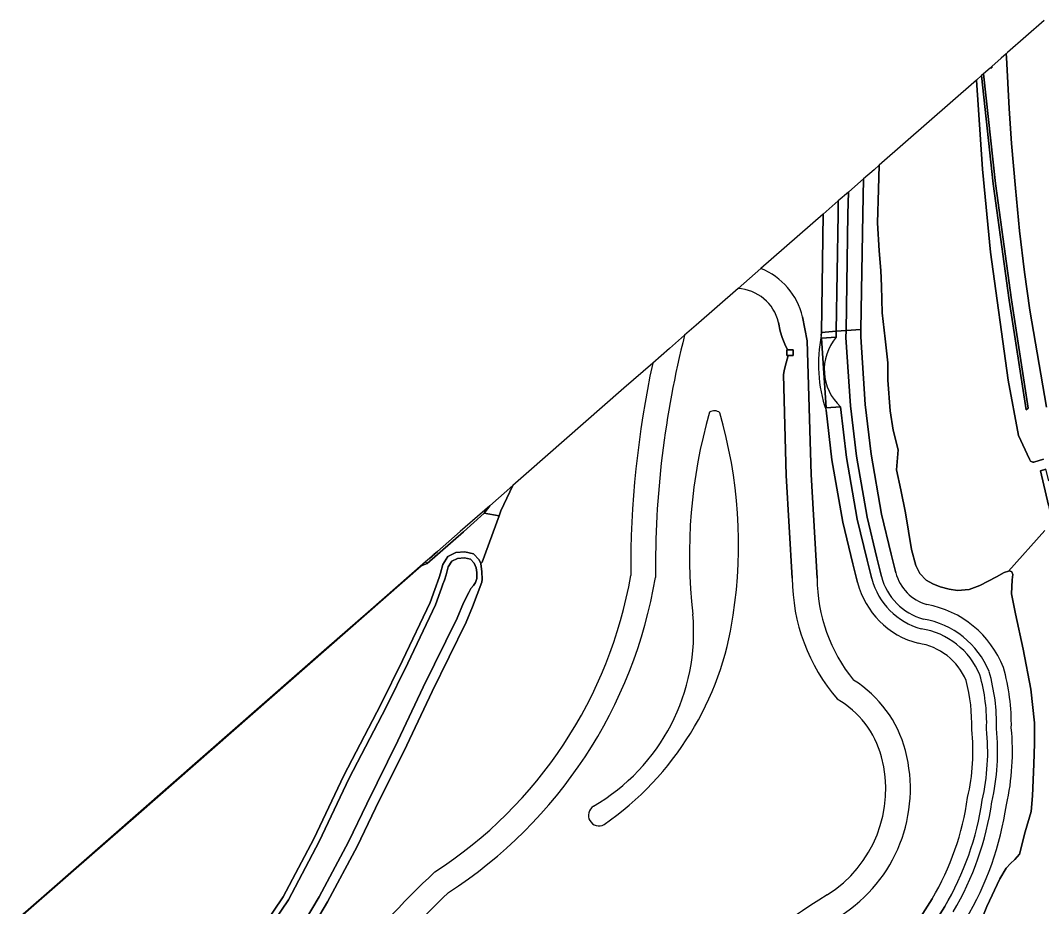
# Model space of a CAD drawing. Extents: x 157648 to 158502, y 379212 to 380938.
# Drawn here: x 157767.6 to 157974.1, y 379645.1 to 379824.4 of the extents above; entities that cross this region are included whole.
import ezdxf

# ---------------------------------------------------------------- set-up
doc = ezdxf.new("R2010")
doc.units = 0
for name, color, linetype in [('IMGEO_Berm_groen', 7, 'Continuous'), ('IMGEO_Grasland_overig', 7, 'Continuous'), ('IMGEO_Groenvoorziening', 7, 'Continuous'), ('IMGEO_Loofbos', 7, 'Continuous'), ('IMGEO_Meer_plas_ven_vijver', 7, 'Continuous'), ('IMGEO_Muur', 7, 'Continuous'), ('IMGEO_Oever', 7, 'Continuous'), ('IMGEO_Rijbaan_autoweg', 7, 'Continuous'), ('IMGEO_Sloot', 7, 'Continuous'), ('IMGEO_Stuw', 7, 'Continuous'), ('IMGEO_Terreindeel_gesloten', 7, 'Continuous'), ('IMGEO_Terreindeel_open', 7, 'Continuous')]:
    doc.layers.add(name, color=color, linetype=linetype)

msp = doc.modelspace()

# ---------------------------------------------------------------- linework, layer by layer
at = {"layer": 'IMGEO_Berm_groen'}
msp.add_lwpolyline([(157975.1, 379746.17), (157971.78, 379765.82), (157970.65, 379773.52), (157969.64, 379781.87), (157968.85, 379790.51), (157968.05, 379799.54), (157967.6, 379806.58), (157967.03, 379816.9), (157967, 379817.68), (157965.97, 379816.78), (157964.08, 379815.12), (157964.09, 379814.82), (157963.71, 379814.8), (157962.39, 379813.64), (157964.83, 379791.45), (157968.03, 379767.9), (157971.4, 379745.99), (157971.03, 379745.66), (157967.6, 379767.83), (157964.35, 379791.39), (157961.96, 379813.26), (157960.94, 379812.37), (157962.16, 379794.34), (157963.81, 379777.57), (157967.4, 379751.64), (157969.46, 379740.44), (157971.68, 379735.64), (157971.92, 379735.28), (157972.36, 379735.05), (157972.56, 379735.05), (157974.5, 379735.65)], dxfattribs=at)
at = {"layer": 'IMGEO_Grasland_overig'}
for points in [[(157974.5, 379735.65), (157972.56, 379735.05), (157972.36, 379735.05), (157971.92, 379735.28), (157971.68, 379735.64), (157969.46, 379740.44), (157967.4, 379751.64), (157963.81, 379777.57), (157962.16, 379794.34), (157960.94, 379812.37), (157941.3, 379795.16), (157941.17, 379790.22), (157940.95, 379783.45), (157941.29, 379777.84), (157941.62, 379773.82), (157941.77, 379770.69), (157941.87, 379765.27), (157942.48, 379759.98), (157943.03, 379755.16), (157943.03, 379751.67), (157943.48, 379745.42), (157944.08, 379741.56), (157945.11, 379737.52), (157944.81, 379733.53), (157945.68, 379729.43), (157946.63, 379724.8), (157947.82, 379717.38), (157948.68, 379714.18), (157949.53, 379712.54), (157950.78, 379711.2), (157952.14, 379710.43), (157953.63, 379709.82), (157955.41, 379709.37), (157957.11, 379709.09), (157959.46, 379709.32), (157961.67, 379710.09), (157965.05, 379711.85), (157966.59, 379712.72), (157967.42, 379713.03), (157974.77, 379721.23)], [(157975.51, 379726.36), (157973.89, 379733.3), (157975, 379733.64)]]:
    msp.add_lwpolyline(points, dxfattribs=at)
msp.add_lwpolyline([(157862.51, 379726.25), (157861.34, 379724.73), (157864.38, 379724.21), (157864.75, 379725.21), (157867.18, 379730.34)], close=True, dxfattribs=at)
at = {"layer": 'IMGEO_Groenvoorziening'}
for points in [[(157962.39, 379813.64), (157961.96, 379813.26), (157964.35, 379791.39), (157967.6, 379767.83), (157971.03, 379745.66), (157971.4, 379745.99), (157968.03, 379767.9), (157964.83, 379791.45)], [(157849.49, 379714.86), (157837.9, 379704.72), (157829.57, 379697.39), (157772.86, 379647.72), (157767.59, 379643.13), (157767.56, 379643.1), (157777.21, 379651.5), (157778.28, 379652.43), (157791.52, 379663.94), (157848.66, 379714.11), (157849.81, 379714.52)]]:
    msp.add_lwpolyline(points, close=True, dxfattribs=at)
for points in [[(157941.3, 379795.16), (157940.24, 379794.23), (157938.1, 379792.36), (157937.96, 379785.2), (157937.6, 379761.89), (157937.58, 379760.39), (157938.47, 379746.72), (157939.65, 379736.69), (157941.76, 379724.54), (157943.72, 379716.41), (157944.65, 379712.67)], [(157960.62, 379639.14), (157963.03, 379645.15), (157965.71, 379650.75), (157966.96, 379652.92), (157967.82, 379653.87), (157968.73, 379654.66), (157969.64, 379655.75), (157970.85, 379660.29), (157972.03, 379664.35), (157972.33, 379667.56), (157972.58, 379673.93), (157972.68, 379678.12), (157972.68, 379682.35), (157971.98, 379689.1), (157970.43, 379697.23), (157968.84, 379704.35), (157968.08, 379708.44), (157968.22, 379711.28), (157968.29, 379712.33), (157968.1, 379712.87), (157967.64, 379713.05), (157967.42, 379713.03), (157966.59, 379712.72), (157965.05, 379711.85), (157961.67, 379710.09), (157959.46, 379709.32), (157957.11, 379709.09), (157955.41, 379709.37), (157953.63, 379709.82), (157952.14, 379710.43), (157950.78, 379711.2), (157949.53, 379712.54), (157948.68, 379714.18), (157947.82, 379717.38), (157946.63, 379724.8), (157945.68, 379729.43), (157944.81, 379733.53), (157945.11, 379737.52), (157944.08, 379741.56), (157943.48, 379745.42), (157943.03, 379751.67), (157943.03, 379755.16), (157942.48, 379759.98), (157941.87, 379765.27), (157941.77, 379770.69), (157941.62, 379773.82), (157941.29, 379777.84), (157940.95, 379783.45), (157941.17, 379790.22), (157941.3, 379795.16)], [(157929.58, 379760.68), (157929.59, 379761.32), (157929.96, 379785.24), (157917.36, 379774.22)], [(157925.76, 379764.46), (157926.71, 379759.6), (157927.5, 379732.58), (157928.71, 379711.6)], [(157895.46, 379755.08), (157889.66, 379750), (157869.9, 379732.72), (157867.18, 379730.34), (157864.75, 379725.21), (157864.38, 379724.21), (157860.96, 379714.83), (157860.67, 379714.55), (157860.93, 379712.85), (157860.94, 379711.37), (157860.93, 379710.78), (157859.02, 379705.81), (157857.71, 379702.66), (157850.84, 379688.67), (157845.72, 379677.82), (157839.42, 379665.05), (157835.69, 379657.31), (157829.71, 379646.13), (157824.32, 379637.04)], [(157936.9, 379710.7), (157935.95, 379714.5), (157933.92, 379722.91), (157931.73, 379735.53), (157930.55, 379745.59)], [(157974.77, 379721.23), (157967.42, 379713.03), (157967.64, 379713.05), (157968.1, 379712.87), (157968.29, 379712.33), (157968.22, 379711.28), (157968.08, 379708.44), (157968.84, 379704.35), (157970.43, 379697.23), (157971.98, 379689.1), (157972.68, 379682.35), (157972.68, 379678.12), (157972.58, 379673.93), (157972.33, 379667.56), (157972.03, 379664.35), (157970.85, 379660.29), (157969.64, 379655.75), (157968.73, 379654.66), (157967.82, 379653.87), (157966.96, 379652.92), (157965.71, 379650.75), (157963.03, 379645.15), (157960.62, 379639.14)], [(157939.05, 379626.33), (157951.99, 379646.71)]]:
    msp.add_lwpolyline(points, dxfattribs=at)
for centre, radius, start, end in [((157912.27, 379761.34), 13.85, 13.0081, 68.456), ((157957.78, 379754.91), 28.79, 168.4474, 198.901), ((158087.02, 379713.6), 195.99, 167.7821, 180.4295), ((158007.05, 379716.34), 104.15, 163.947, 186.6383), ((157907.94, 379743.73), 1.72, 50.0102, 124.6102), ((157817.16, 379718.38), 95.67, 351.4044, 16.1823), ((157802.59, 379727.49), 89.77, 302.945, 350.1453), ((157953.47, 379714.99), 9.12, 194.7145, 253.6233), ((157961.44, 379711.67), 32.72, 180.1255, 219.2935), ((157953.47, 379714.99), 17.12, 194.5124, 255.5202), ((157947.36, 379686.1), 20.44, 21.2259, 80.0334), ((157862.92, 379700.71), 40.83, 300.2202, 5.0444), ((157850.15, 379712.87), 62.23, 304.7536, 351.8856), ((157947.34, 379686.05), 12.5, 22.6136, 81.4875), ((157927.29, 379682.19), 40.73, 358.715, 16.1286), ((157923.41, 379670.6), 23.98, 14.8106, 58.009), ((157926.29, 379682.15), 33.73, 358.0215, 14.9581), ((157918.82, 379676.55), 49.42, 347.3876, 5.4877), ((157918.83, 379676.55), 41.41, 346.9816, 6.1503), ((157917.23, 379668.96), 30.37, 302.2609, 14.8248), ((157903.83, 379675.09), 55.91, 329.4937, 351.9071), ((157884.59, 379663.61), 2.14, 121.5447, 298.8756), ((157903.79, 379675.1), 63.94, 329.3768, 351.5959), ((157988.98, 379506.16), 200.61, 133.2986, 148.9722)]:
    msp.add_arc(centre, radius, start, end, dxfattribs=at)
at = {"layer": 'IMGEO_Loofbos'}
msp.add_lwpolyline([(157813.14, 379635.92), (157820.74, 379647.14), (157826.89, 379658.82), (157832.96, 379671.68), (157840.46, 379686.05), (157844.83, 379694.95), (157850.44, 379706.66), (157851.38, 379709.3), (157852.24, 379711.74), (157852.54, 379712.59), (157853.01, 379714.32), (157854.02, 379715.98), (157855.65, 379716.76), (157857.49, 379716.89), (157859.23, 379716.49), (157860.34, 379715.32), (157860.67, 379714.55), (157860.96, 379714.83), (157864.38, 379724.21), (157861.34, 379724.73), (157857.21, 379720.99), (157849.81, 379714.52), (157848.66, 379714.11), (157791.52, 379663.94), (157778.28, 379652.43), (157777.21, 379651.5), (157767.56, 379643.1)], dxfattribs=at)
at = {"layer": 'IMGEO_Meer_plas_ven_vijver'}
for points in [[(157912.73, 379770.18), (157904.25, 379762.77), (157901.93, 379760.74)], [(157923.71, 379711.59), (157922.5, 379732.36), (157921.91, 379752.74), (157922.07, 379753.61), (157922.49, 379755.14), (157922.89, 379756.65), (157922.62, 379756.65), (157922.62, 379756.88), (157922.62, 379757.63), (157922.63, 379757.8), (157922.76, 379757.8), (157922.17, 379758.9), (157921.68, 379760.29), (157921.24, 379761.55), (157920.89, 379763.33)]]:
    msp.add_lwpolyline(points, dxfattribs=at)
msp.add_lwpolyline([(157923.89, 379757.8), (157922.76, 379757.8), (157922.63, 379757.8), (157922.62, 379757.63), (157922.62, 379756.88), (157922.62, 379756.65), (157922.89, 379756.65), (157923.87, 379756.64)], close=True, dxfattribs=at)
for centre, radius, start, end in [((157912.27, 379761.34), 8.85, 13.0149, 87.0365), ((158087, 379713.6), 190.98, 165.7127, 180.5629), ((158007.05, 379716.34), 104.15, 163.947, 186.6383), ((157907.94, 379743.73), 1.72, 50.0102, 124.6102), ((157817.16, 379718.38), 95.67, 351.4044, 16.1823), ((157802.59, 379727.49), 94.77, 302.9444, 350.4232), ((157961.44, 379711.67), 37.73, 180.1294, 220.6594), ((157862.92, 379700.71), 40.83, 300.2202, 5.0444), ((157850.15, 379712.87), 62.23, 304.7536, 351.8856), ((157923.41, 379670.61), 18.97, 14.8036, 60.2769), ((157917.23, 379668.96), 25.38, 302.267, 14.8232), ((157884.59, 379663.61), 2.14, 121.5447, 298.8756), ((157992.85, 379503.47), 200.31, 133.8332, 148.9639), ((157985.59, 379556.52), 106.22, 121.0665, 154.9045)]:
    msp.add_arc(centre, radius, start, end, dxfattribs=at)
at = {"layer": 'IMGEO_Muur'}
msp.add_lwpolyline([(157922.62, 379756.65), (157922.89, 379756.65), (157923.87, 379756.64), (157923.89, 379757.8), (157922.76, 379757.8), (157922.63, 379757.8), (157922.62, 379757.63)], dxfattribs=at)
at = {"layer": 'IMGEO_Oever'}
for points in [[(157938.1, 379792.36), (157935.15, 379789.78), (157935.05, 379789.69), (157934.96, 379785.26), (157934.6, 379761.68), (157937.6, 379761.89), (157937.96, 379785.2), (157938.1, 379792.36)], [(157929.96, 379785.24), (157929.59, 379761.32), (157932.59, 379761.53), (157932.96, 379785.29), (157933.01, 379787.91), (157929.96, 379785.24)], [(157917.36, 379774.22), (157912.73, 379770.18)], [(157928.71, 379711.6), (157927.5, 379732.58), (157926.71, 379759.6), (157925.76, 379764.46)], [(157920.89, 379763.33), (157921.24, 379761.55), (157921.68, 379760.29), (157922.17, 379758.9), (157922.76, 379757.8), (157923.89, 379757.8), (157923.87, 379756.64), (157922.89, 379756.65), (157922.49, 379755.14), (157922.07, 379753.61), (157921.91, 379752.74), (157922.5, 379732.36), (157923.71, 379711.59)], [(157934.6, 379761.68), (157934.57, 379760.31), (157935.48, 379746.45), (157936.68, 379736.25), (157938.82, 379723.93), (157940.81, 379715.68), (157941.74, 379711.93)], [(157944.65, 379712.67), (157943.72, 379716.41), (157941.76, 379724.54), (157939.65, 379736.69), (157938.47, 379746.72), (157937.58, 379760.39), (157937.6, 379761.89), (157934.6, 379761.68)], [(157901.93, 379760.74), (157898.89, 379758.08), (157895.46, 379755.08)], [(157939.81, 379711.43), (157938.87, 379715.2), (157936.86, 379723.52), (157934.7, 379735.97), (157933.49, 379746.26), (157930.53, 379746.07), (157929.61, 379760.15), (157932.57, 379760.34), (157932.59, 379761.53), (157929.59, 379761.32), (157929.58, 379760.68)], [(157930.55, 379745.59), (157931.73, 379735.53), (157933.92, 379722.91), (157935.95, 379714.5), (157936.9, 379710.7)], [(157824.32, 379637.04), (157829.71, 379646.13), (157835.69, 379657.31), (157839.42, 379665.05), (157845.72, 379677.82), (157850.84, 379688.67), (157857.71, 379702.66), (157859.02, 379705.81), (157860.93, 379710.78), (157860.94, 379711.37), (157860.93, 379712.85), (157860.67, 379714.55), (157860.34, 379715.32), (157859.23, 379716.49), (157857.49, 379716.89), (157855.65, 379716.76), (157854.02, 379715.98), (157853.01, 379714.32), (157852.54, 379712.59), (157852.24, 379711.74), (157851.38, 379709.3), (157850.44, 379706.66), (157844.83, 379694.95), (157840.46, 379686.05), (157832.96, 379671.68), (157826.89, 379658.82), (157820.74, 379647.14), (157813.14, 379635.92)], [(157814.14, 379635.25), (157821.77, 379646.52), (157827.97, 379658.28), (157834.04, 379671.14), (157841.54, 379685.51), (157845.92, 379694.42), (157851.55, 379706.2), (157852.47, 379708.79), (157852.73, 379709.54), (157853.04, 379710.39), (157853.32, 379711.2), (157853.69, 379712.23), (157854.12, 379713.85), (157854.86, 379715.05), (157855.96, 379715.58), (157857.4, 379715.68), (157858.6, 379715.4), (157859.32, 379714.65), (157859.73, 379713.68), (157859.87, 379712.76), (157859.88, 379711.52), (157859.64, 379710.71), (157859.24, 379710.08), (157858.65, 379709.51), (157858.25, 379708.71), (157857.17, 379706.58), (157855.89, 379703.48), (157849.04, 379689.54), (157843.92, 379678.69), (157837.62, 379665.93), (157833.9, 379658.22), (157827.97, 379647.11), (157822.64, 379638.12)], [(157951.99, 379646.71), (157939.05, 379626.33)], [(157941.54, 379624.65), (157954.55, 379645.14)]]:
    msp.add_lwpolyline(points, dxfattribs=at)
msp.add_lwpolyline([(157862.51, 379726.25), (157856.55, 379721.04), (157853.08, 379718), (157851.91, 379716.98), (157850.31, 379715.57), (157850.31, 379715.57), (157849.49, 379714.86), (157849.81, 379714.52), (157857.21, 379720.99), (157861.34, 379724.73)], close=True, dxfattribs=at)
for centre, radius, start, end in [((157912.27, 379761.34), 13.85, 13.0081, 68.456), ((157912.27, 379761.34), 8.85, 13.0149, 87.0365), ((158087, 379713.6), 190.98, 165.7127, 180.5629), ((157957.78, 379754.91), 28.79, 168.4474, 198.901), ((158087.02, 379713.6), 195.99, 167.7821, 180.4295), ((157802.59, 379727.49), 89.77, 302.945, 350.1453), ((157953.47, 379714.99), 9.12, 194.7145, 253.6233), ((157802.59, 379727.49), 94.77, 302.9444, 350.4232), ((157961.44, 379711.67), 37.73, 180.1294, 220.6594), ((157961.44, 379711.67), 32.72, 180.1255, 219.2935), ((157953.47, 379714.99), 17.12, 194.5124, 255.5202), ((157953.47, 379714.99), 14.12, 194.569, 254.9518), ((157953.47, 379714.98), 12.12, 194.604, 254.5053), ((157947.36, 379686.1), 20.44, 21.2259, 80.0334), ((157947.34, 379686.05), 17.5, 22.2272, 80.4847), ((157947.34, 379686.05), 15.5, 22.6111, 80.8465), ((157947.34, 379686.05), 12.5, 22.6136, 81.4875), ((157927.29, 379682.19), 40.73, 358.715, 16.1286), ((157927.32, 379682.19), 35.71, 358.2381, 15.9629), ((157927.35, 379682.19), 37.67, 358.4294, 16.1417), ((157923.41, 379670.6), 23.98, 14.8106, 58.009), ((157926.29, 379682.15), 33.73, 358.0215, 14.9581), ((157923.41, 379670.61), 18.97, 14.8036, 60.2769), ((157918.8, 379676.55), 44.44, 347.1519, 5.8641), ((157918.85, 379676.54), 46.39, 347.2462, 5.714), ((157918.82, 379676.55), 49.42, 347.3876, 5.4877), ((157918.83, 379676.55), 41.41, 346.9816, 6.1503), ((157917.23, 379668.96), 25.38, 302.267, 14.8232), ((157917.23, 379668.96), 30.37, 302.2609, 14.8248), ((157903.83, 379675.09), 55.91, 329.4937, 351.9071), ((157903.83, 379675.09), 58.9, 329.4437, 351.7841), ((157903.82, 379675.09), 60.91, 329.4149, 351.7069), ((157903.79, 379675.1), 63.94, 329.3768, 351.5959), ((157988.98, 379506.16), 200.61, 133.2986, 148.9722), ((157992.85, 379503.47), 200.31, 133.8332, 148.9639), ((157985.59, 379556.52), 106.22, 121.0665, 154.9045)]:
    msp.add_arc(centre, radius, start, end, dxfattribs=at)
at = {"layer": 'IMGEO_Rijbaan_autoweg'}
msp.add_lwpolyline([(157974.69, 379824.43), (157967.26, 379817.91), (157967, 379817.68), (157967.03, 379816.9), (157967.6, 379806.58), (157968.05, 379799.54), (157968.85, 379790.51), (157969.64, 379781.87), (157970.65, 379773.52), (157971.78, 379765.82), (157975.1, 379746.17)], dxfattribs=at)
at = {"layer": 'IMGEO_Sloot'}
for points in [[(157933.01, 379787.91), (157932.96, 379785.29), (157932.59, 379761.53), (157934.6, 379761.68), (157934.96, 379785.26), (157935.05, 379789.69), (157933.01, 379787.91)], [(157934.6, 379761.68), (157932.59, 379761.53), (157932.57, 379760.34)], [(157941.74, 379711.93), (157940.81, 379715.68), (157938.82, 379723.93), (157936.68, 379736.25), (157935.48, 379746.45), (157934.57, 379760.31), (157934.6, 379761.68)], [(157933.49, 379746.26), (157934.7, 379735.97), (157936.86, 379723.52), (157938.87, 379715.2), (157939.81, 379711.43)], [(157822.64, 379638.12), (157827.97, 379647.11), (157833.9, 379658.22), (157837.62, 379665.93), (157843.92, 379678.69), (157849.04, 379689.54), (157855.89, 379703.48), (157857.17, 379706.58), (157858.25, 379708.71), (157858.65, 379709.51), (157859.24, 379710.08), (157859.64, 379710.71), (157859.88, 379711.52), (157859.87, 379712.76), (157859.73, 379713.68), (157859.32, 379714.65), (157858.6, 379715.4), (157857.4, 379715.68), (157855.96, 379715.58), (157854.86, 379715.05), (157854.12, 379713.85), (157853.69, 379712.23), (157853.32, 379711.2), (157853.04, 379710.39), (157852.73, 379709.54), (157852.47, 379708.79), (157851.55, 379706.2), (157845.92, 379694.42), (157841.54, 379685.51), (157834.04, 379671.14), (157827.97, 379658.28), (157821.77, 379646.52), (157814.14, 379635.25)], [(157954.55, 379645.14), (157941.54, 379624.65)]]:
    msp.add_lwpolyline(points, dxfattribs=at)
msp.add_lwpolyline([(157851.91, 379716.98), (157851.2, 379716.35), (157850.31, 379715.57), (157850.31, 379715.57)], close=True, dxfattribs=at)
for centre, radius, start, end in [((157940.4, 379753.78), 10.22, 140.0458, 227.3911), ((157953.47, 379714.99), 14.12, 194.569, 254.9518), ((157953.47, 379714.98), 12.12, 194.604, 254.5053), ((157947.34, 379686.05), 17.5, 22.2272, 80.4847), ((157947.34, 379686.05), 15.5, 22.6111, 80.8465), ((157927.32, 379682.19), 35.71, 358.2381, 15.9629), ((157927.35, 379682.19), 37.67, 358.4294, 16.1417), ((157918.8, 379676.55), 44.44, 347.1519, 5.8641), ((157918.85, 379676.54), 46.39, 347.2462, 5.714), ((157903.83, 379675.09), 58.9, 329.4437, 351.7841), ((157903.82, 379675.09), 60.91, 329.4149, 351.7069)]:
    msp.add_arc(centre, radius, start, end, dxfattribs=at)
at = {"layer": 'IMGEO_Stuw'}
msp.add_lwpolyline([(157922.62, 379757.63), (157922.62, 379756.88)], dxfattribs=at)
at = {"layer": 'IMGEO_Terreindeel_gesloten'}
msp.add_lwpolyline([(157932.57, 379760.34), (157929.61, 379760.15), (157930.53, 379746.07), (157933.49, 379746.26)], dxfattribs=at)
msp.add_arc((157940.4, 379753.78), 10.22, 140.0458, 227.3911, dxfattribs=at)
at = {"layer": 'IMGEO_Terreindeel_open'}
for points in [[(157964.08, 379815.12), (157963.71, 379814.8), (157964.09, 379814.82)], [(157989.84, 379739.98), (157991.15, 379734.94), (157975.68, 379731.27), (157975.6, 379731.25), (157975, 379733.64), (157973.89, 379733.3), (157975.51, 379726.36), (157976.25, 379722.69), (157994.15, 379728), (157991.7, 379737.11), (157990.68, 379740.17)]]:
    msp.add_lwpolyline(points, close=True, dxfattribs=at)

doc.saveas('drawing.dxf')
